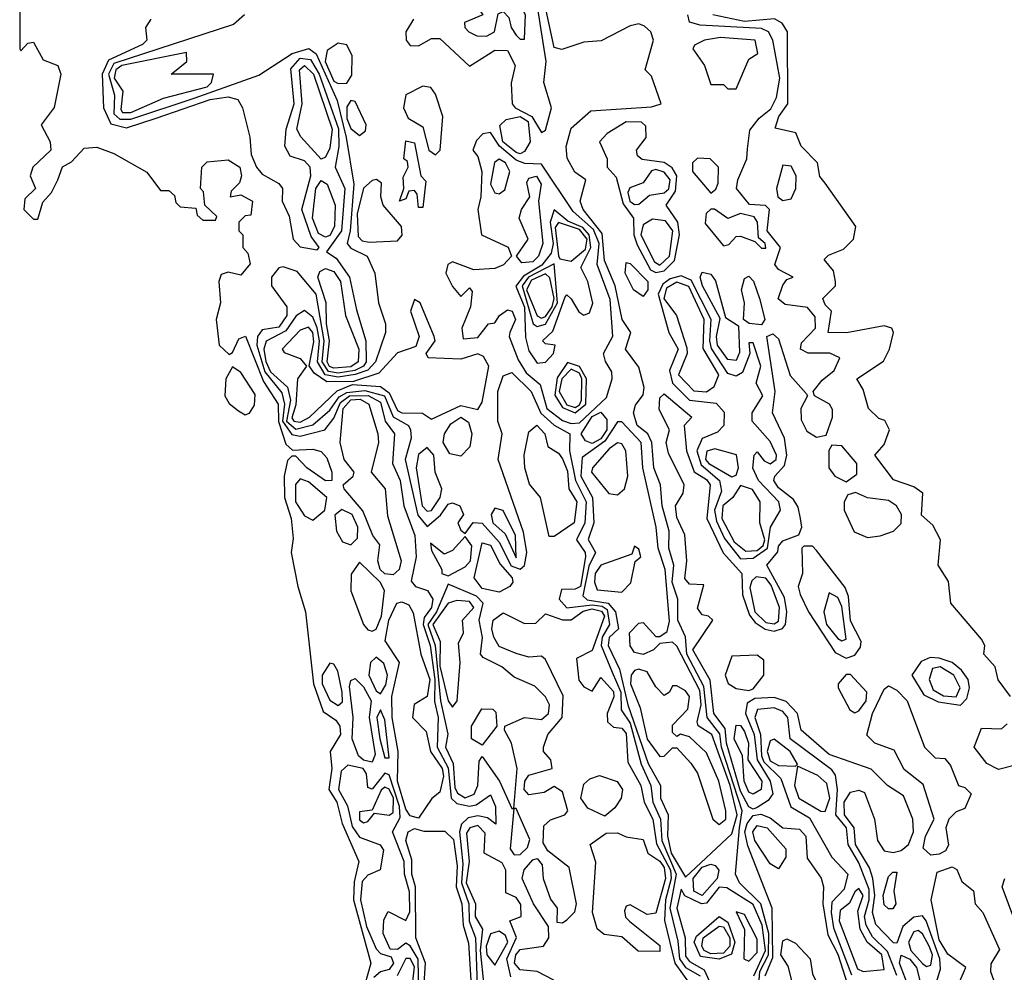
# Model space of a CAD drawing. Extents: x 2889633 to 3052318, y 540750 to 918690.
# Tile 638 of 656: x 2962102 to 2964429, y 866523 to 868773. Entities that reach past the tile are written whole.
import ezdxf

# ---------------------------------------------------------------- set-up
doc = ezdxf.new("R2010")
doc.units = 0

msp = doc.modelspace()

# ---------------------------------------------------------------- linework, layer by layer
at = {"layer": '0CON02XD'}
for points in [[(2962102.5, 868905), (2962102.5, 868705), (2962105, 868700), (2962121.7, 868718.3), (2962135, 868720), (2962158.3, 868678.3), (2962192.5, 868665), (2962200, 868645), (2962184.3, 868565.7), (2962153.1, 868525), (2962174.2, 868485), (2962176.2, 868465), (2962133.8, 868425), (2962127.5, 868405), (2962140, 868375), (2962115, 868350), (2962112.5, 868325), (2962135, 868302.5), (2962145, 868302.5), (2962157.5, 868342.5), (2962177.5, 868365), (2962192.5, 868395), (2962204, 868426), (2962225, 868437.5), (2962255, 868470), (2962285, 868472.5), (2962325, 868457.5), (2962403, 868413), (2962435, 868370), (2962455, 868370), (2962468.3, 868358.3), (2962471.7, 868341.7), (2962481.7, 868331.7), (2962518.3, 868328.3), (2962521.7, 868311.7), (2962535, 868300), (2962565, 868300), (2962568.3, 868308.3), (2962540, 868335), (2962537, 868367), (2962530, 868375), (2962532.5, 868425), (2962545, 868437.5), (2962595, 868442.5), (2962622.5, 868425), (2962626.7, 868405), (2962621.7, 868388.3), (2962601.7, 868368.3), (2962600, 868355), (2962625, 868360), (2962652.5, 868345), (2962648.3, 868311.7), (2962635, 868310), (2962620, 868295), (2962620, 868275), (2962630, 868265), (2962630, 868235), (2962641.7, 868221.7), (2962647, 868197), (2962625, 868170), (2962595, 868177.5), (2962578.3, 868171.7), (2962573.3, 868155), (2962576.7, 868105), (2962566.7, 868065), (2962573.8, 868005), (2962597, 867983), (2962605, 867987.5), (2962620.3, 868019.7), (2962635.7, 868025.7), (2962678.6, 867918.6), (2962713.1, 867865), (2962714.1, 867824.1), (2962731.2, 867771.2), (2962747, 867757), (2962795, 867758.8), (2962815, 867753.3), (2962828.3, 867738.3), (2962840, 867705), (2962840, 867685), (2962825, 867684), (2962781.2, 867715), (2962755, 867742.5), (2962745, 867742.5), (2962735, 867732.5), (2962727.1, 867695), (2962728.1, 867645), (2962744, 867595), (2962748.3, 867548.3), (2962744, 867515), (2962759.2, 867435), (2962778, 867375), (2962796.7, 867205), (2962819.2, 867139.2), (2962849.1, 867119.1), (2962858.8, 867105), (2962860, 867085), (2962835.8, 867045), (2962840, 867005), (2962832.9, 866955), (2962851.9, 866925), (2962864.4, 866875), (2962903.8, 866785), (2962892.5, 866737.5), (2962891.1, 866695), (2962932, 866545), (2962918.2, 866495)], [(2963335, 868506.7), (2963345, 868512.5), (2963358.6, 868565), (2963340.8, 868625), (2963346.4, 868675), (2963316, 868865)], [(2963295, 868727.5), (2963297.5, 868785), (2963286, 868805), (2963265, 868818.8), (2963195, 868822.5), (2963182.5, 868815), (2963182.5, 868805), (2963196.7, 868785), (2963153, 868767), (2963153.8, 868755), (2963163.3, 868745), (2963182.5, 868735), (2963205, 868734.3), (2963223.8, 868745), (2963233, 868787), (2963245, 868792.5), (2963258.3, 868778.3), (2963263.3, 868755), (2963275, 868736.7), (2963285, 868727.5), (2963295, 868727.5)], [(2963848.4, 866495), (2963851.2, 866525), (2963871.6, 866565), (2963872.2, 866615), (2963853.5, 866685), (2963803.3, 866735), (2963793.3, 866755), (2963802.8, 866865), (2963809.6, 866905), (2963760.4, 867055), (2963756.5, 867086.5), (2963726.5, 867125), (2963718.4, 867198.4), (2963678.9, 867275), (2963675.7, 867315.7), (2963657.1, 867355), (2963657.5, 867405), (2963643.6, 867445), (2963648.1, 867485), (2963635.8, 867525), (2963637.1, 867565), (2963620, 867625), (2963616.2, 867675), (2963600.8, 867715), (2963595.7, 867775), (2963586, 867795), (2963560.8, 867815), (2963552.5, 867845), (2963557.3, 867862.7), (2963575, 867887.5), (2963578, 867905), (2963565, 867952.5), (2963533.3, 867995), (2963546, 868035), (2963525.7, 868065), (2963508.9, 868145), (2963484.4, 868205), (2963478.3, 868268.3), (2963434, 868325), (2963426.7, 868345), (2963440, 868395), (2963413.6, 868413.6), (2963396.2, 868446.2), (2963393.6, 868473.6), (2963405, 868517.5), (2963451.7, 868558.3), (2963595, 868567.5), (2963617.5, 868575), (2963595, 868640), (2963580, 868655), (2963600, 868725), (2963593.3, 868745), (2963578.3, 868758.3), (2963565, 868763.8), (2963545, 868758.8), (2963476.4, 868723.6), (2963435, 868720), (2963383, 868703), (2963365, 868707.5), (2963340, 868825)], [(2962633.3, 868785), (2962607.8, 868762.2), (2962325, 868670), (2962312, 868645), (2962326.4, 868595), (2962325, 868550.8), (2962338.7, 868538.7), (2962365, 868538.5), (2962515, 868588), (2962667.7, 868642.3), (2962746.2, 868693.8), (2962785.6, 868705.6), (2962802.9, 868692.9), (2962852.2, 868582.2), (2962873.8, 868495), (2962891.5, 868385), (2962883.5, 868275), (2962876, 868245), (2962885, 868234), (2962923.3, 868215), (2962941.2, 868175), (2962950, 868105), (2962966.7, 868055), (2962966.7, 868035), (2962943.1, 867965), (2962924.7, 867945.3), (2962895, 867935.2), (2962855, 867928.8), (2962824.4, 867934.4), (2962806.4, 867965), (2962810.6, 868015), (2962805, 868046), (2962795, 868071.2), (2962775, 868086.7), (2962755.8, 868074.2), (2962731.2, 868038.8), (2962685, 868014), (2962679.1, 867995), (2962683.8, 867966.2), (2962695, 867941.5), (2962735.3, 867905.3), (2962742.5, 867875), (2962732.9, 867825), (2962755, 867806.1), (2962795, 867816.7), (2962835, 867851.4), (2962857.2, 867882.8), (2962875, 867892.7), (2962917.8, 867897.8), (2962964.4, 867885), (2962985, 867835.7), (2963021.2, 867815), (2963026, 867805), (2963027.5, 867785), (2963013.1, 867735), (2963043.3, 867603.3), (2963065, 867576.2), (2963096.8, 867603.2), (2963115, 867628.8), (2963125, 867632), (2963142.5, 867625), (2963151.2, 867605), (2963137.5, 867585), (2963145, 867567.5), (2963155, 867560), (2963174, 867586), (2963195, 867584.2), (2963235, 867539.2), (2963263.7, 867483.7), (2963285, 867475.6), (2963295.4, 867484.6), (2963300.5, 867515), (2963292.9, 867562.9), (2963232.5, 867735), (2963242, 867795), (2963232, 867825), (2963232, 867895), (2963245, 867932.5), (2963265, 867940), (2963310.8, 867895), (2963333.8, 867843.8), (2963365, 867815.6), (2963402, 867795), (2963401.1, 867755), (2963415.4, 867685), (2963440.9, 867635), (2963437.5, 867585), (2963418, 867545), (2963438.6, 867515), (2963439.4, 867505), (2963427.1, 867435), (2963415, 867428.5), (2963382.4, 867427.6), (2963376.7, 867405), (2963395, 867384.4), (2963455, 867391.1), (2963478.4, 867388.4), (2963490.5, 867380.5), (2963496.2, 867345), (2963478.5, 867315), (2963476.2, 867295), (2963502.1, 867232.1), (2963522.7, 867185), (2963523.6, 867143.6), (2963545, 867112), (2963570.5, 867015), (2963593.5, 866965), (2963598.2, 866925), (2963616.2, 866885), (2963619.6, 866835), (2963653.2, 866755), (2963638.2, 866675), (2963657.3, 866597.3), (2963661.3, 866555), (2963675, 866534.5), (2963710, 866515)], [(2964266.7, 866495), (2964278.1, 866531.9), (2964276.5, 866555), (2964244.2, 866645), (2964235, 866656.7), (2964215, 866654), (2964188.6, 866631.4), (2964175, 866592.5), (2964166.7, 866593.3), (2964125, 866636.7), (2964117.1, 866665), (2964122.8, 866705), (2964117.8, 866745), (2964109.8, 866769.8), (2964076.7, 866825), (2964073.5, 866865), (2964051.1, 866895), (2964050, 866925), (2964065, 866948.8), (2964085, 866953.3), (2964098, 866948), (2964122, 866885), (2964128.8, 866835), (2964145, 866810), (2964166.1, 866806.1), (2964185, 866811.4), (2964202, 866825), (2964214.3, 866855), (2964212.5, 866885), (2964190.5, 866940.5), (2964152.5, 866965), (2964113.6, 867003.6), (2964015, 867038), (2963948.8, 867095), (2963940, 867135), (2963913.3, 867163.3), (2963885, 867172.9), (2963839.5, 867170.5), (2963821.1, 867158.9), (2963817.5, 867135), (2963837.7, 867085), (2963844.6, 867025), (2963875.6, 866975), (2963882, 866945), (2963870.8, 866929.2), (2963845, 866912.5), (2963835, 866908.8), (2963825, 866914.2), (2963805, 866951.2), (2963772.5, 867065), (2963768.9, 867098.9), (2963742.5, 867135), (2963733.3, 867213.3), (2963692.7, 867285), (2963740, 867355), (2963730, 867365), (2963715, 867367.5), (2963703.9, 867383.9), (2963718.3, 867438.3), (2963685, 867440), (2963673.9, 867453.9), (2963678.8, 867495), (2963673.6, 867556.4), (2963655, 867597.5), (2963652, 867625), (2963670, 867655), (2963672.5, 867675), (2963635, 867750), (2963630, 867775), (2963637.5, 867805), (2963613, 867853), (2963615, 867880), (2963625, 867890), (2963690, 867835), (2963672.5, 867815), (2963678, 867755), (2963695.7, 867705.7), (2963725, 867687.5), (2963733.8, 867675), (2963725.7, 867595), (2963764.4, 867514.4), (2963808.8, 867465), (2963810, 867415), (2963826.9, 867366.9), (2963839.8, 867349.8), (2963863.6, 867333.6), (2963885, 867328.9), (2963904.6, 867335.4), (2963911.9, 867345), (2963914.5, 867375), (2963908.9, 867408.9), (2963867.5, 867485), (2963893.6, 867516.4), (2963895, 867530), (2963905, 867542.5), (2963943, 867557), (2963950, 867575), (2963946.7, 867595), (2963941.7, 867621.7), (2963930.5, 867640.5), (2963895, 867668), (2963884.2, 867685), (2963886.2, 867695), (2963909.3, 867720.7), (2963914.4, 867745), (2963909.2, 867785), (2963881.2, 867845), (2963887.5, 867895), (2963867.5, 868025), (2963881.7, 868031.7), (2963895, 868020), (2963922.9, 867932.9), (2963960.7, 867890.7), (2963963.3, 867885), (2963947.8, 867855), (2963948.6, 867828.6), (2963961.7, 867801.7), (2963985, 867787.1), (2964007.5, 867792.5), (2964022.9, 867835), (2964022.5, 867852.5), (2964015.6, 867865.6), (2963980, 867885), (2963976.7, 867895), (2963997.9, 867922.1), (2964026.7, 867945), (2964040, 867975), (2964016, 867986), (2963965, 867986), (2963946.7, 867995), (2963949.5, 868010.5), (2963982.2, 868045), (2963982, 868072), (2963963.8, 868093.8), (2963910.9, 868100.9), (2963894.1, 868114.1), (2963905, 868146.7), (2963915, 868160), (2963930, 868165), (2963895, 868183.3), (2963886.7, 868195), (2963900, 868235), (2963868.6, 868275), (2963873.8, 868325), (2963864.2, 868334.2), (2963826.8, 868336.8), (2963796.2, 868375), (2963798.8, 868395), (2963820, 868445), (2963821.7, 868468.3), (2963827.6, 868512.4), (2963849.1, 868540.9), (2963876.8, 868563.2), (2963890.6, 868589.4), (2963898.1, 868635), (2963882, 868725), (2963871.2, 868745), (2963855, 868752.9), (2963710.3, 868760.3), (2963685, 868767.5), (2963681.2, 868785)], [(2964443.3, 867175), (2964413.9, 867213.9), (2964406.7, 867245), (2964380, 867275), (2964382.5, 867295), (2964375, 867310), (2964302.5, 867395), (2964296.4, 867446.4), (2964272.5, 867485), (2964277.5, 867545), (2964259.3, 867579.3), (2964233, 867603), (2964236, 867655), (2964215, 867670), (2964166.7, 867686.7), (2964122.5, 867745), (2964145, 867770), (2964157.5, 867805), (2964146.4, 867826.4), (2964131.7, 867831.7), (2964107.5, 867855), (2964095, 867900), (2964080, 867925), (2964143, 867967), (2964157.5, 867995), (2964166.7, 868035), (2964162.5, 868045), (2964145, 868050), (2964055.9, 868034.1), (2964012.5, 868035), (2964020, 868085), (2964005, 868100), (2964000, 868115), (2964030, 868145), (2964030, 868155), (2964025, 868180), (2964003, 868207), (2964013, 868217), (2964048.3, 868231.7), (2964072.5, 868255), (2964077.5, 868285), (2964005, 868387.5), (2963993, 868403), (2963987.5, 868435), (2963948.8, 868475), (2963936.2, 868506.2), (2963887, 868517), (2963896.2, 868545), (2963917.5, 868575), (2963916.2, 868745), (2963903.8, 868765), (2963885.6, 868775.6), (2963815, 868769.2), (2963740, 868785)], [(2962412.5, 868775), (2962400, 868755), (2962402.5, 868725), (2962392.5, 868715), (2962312.4, 868677.6), (2962297.1, 868645), (2962300.8, 868565), (2962317.5, 868527.5), (2962355, 868518.1), (2962425, 868540.8), (2962552.5, 868585), (2962595, 868591.2), (2962617.5, 868585), (2962628.8, 868565), (2962646.1, 868496.1), (2962649.2, 868455), (2962662, 868425), (2962675, 868408.8), (2962715, 868386.7), (2962723.3, 868375), (2962722.5, 868345), (2962739.3, 868309.3), (2962748.8, 868255), (2962765, 868236.7), (2962805, 868230), (2962810, 868235), (2962791.1, 868261.1), (2962769.2, 868325), (2962790, 868405), (2962788.6, 868425), (2962775, 868440), (2962741.2, 868451.2), (2962728.8, 868475), (2962731.9, 868515), (2962750.9, 868575), (2962742.8, 868657.2), (2962765, 868682.7), (2962789.7, 868679.7), (2962810.3, 868645), (2962855.3, 868515.3), (2962856.4, 868473.6), (2962847.5, 868425), (2962870.6, 868375), (2962862.5, 868275), (2962827.5, 868225), (2962850, 868210), (2962882, 868165), (2962898, 868088), (2962920, 868015), (2962920.9, 867965), (2962914.4, 867955), (2962894, 867945), (2962855, 867938.8), (2962832.3, 867942.3), (2962817.4, 867965), (2962821.9, 868015), (2962802.9, 868125), (2962758.3, 868178.3), (2962725, 868190), (2962715, 868187.5), (2962697.5, 868165), (2962697.5, 868145), (2962733.6, 868095), (2962733.9, 868075), (2962715, 868047.3), (2962675, 868041.2), (2962664.5, 868025.5), (2962662.5, 868005), (2962681.4, 867941.4), (2962721.9, 867891.9), (2962728.4, 867865), (2962723.4, 867825), (2962745, 867793.5), (2962765, 867790), (2962823.3, 867805), (2962845, 867832), (2962860.6, 867869.4), (2962881.4, 867885), (2962925.7, 867885.7), (2962955, 867870), (2962965.5, 867825.5), (2962988, 867795), (2962983.3, 867725), (2963001.4, 867685), (2963010, 867625), (2963035.7, 867555), (2963039.2, 867505), (2963027, 867447), (2963037.5, 867435), (2963065.6, 867425.6), (2963078.6, 867405), (2963075.5, 867385), (2963058.4, 867361.6), (2963055.3, 867345), (2963072.5, 867295), (2963083.2, 867215), (2963082.8, 867162.8), (2963090.9, 867125), (2963088.8, 867055), (2963115, 867006.2), (2963121.4, 866935), (2963135, 866922.5), (2963165, 866915.6), (2963181.2, 866918.8), (2963215, 866942.5), (2963226.2, 866915), (2963227, 866873), (2963208, 866888), (2963185, 866892.9), (2963162.1, 866887.9), (2963146.3, 866873.7), (2963141.8, 866855), (2963149.5, 866779.5), (2963146.3, 866735), (2963163.8, 866685), (2963164.1, 866644.1), (2963179.6, 866605), (2963183.4, 866493.4)], [(2963032.5, 868775), (2963014.4, 868745), (2963015.7, 868725), (2963025, 868712.5), (2963045, 868711.4), (2963075, 868728.8), (2963095, 868728.8), (2963165, 868663.8), (2963225, 868701.5), (2963255, 868700.5), (2963272.9, 868665), (2963263.6, 868623.6), (2963266, 868575), (2963273.3, 868565), (2963312.5, 868545), (2963335, 868506.7)], [(2962855, 868622.9), (2962875, 868623.8), (2962887.5, 868642.5), (2962888.1, 868688.1), (2962875, 868714), (2962855, 868718), (2962829.1, 868700.9), (2962823.8, 868675), (2962845, 868628.6), (2962855, 868622.9)], [(2963795, 868610), (2963825, 868680), (2963846.4, 868693.6), (2963840, 868725), (2963758.3, 868731.7), (2963720, 868725), (2963697, 868713), (2963692.5, 868705), (2963720, 868665), (2963735, 868620), (2963765, 868620), (2963775, 868610), (2963795, 868610)], [(2962345, 868554.5), (2962365, 868554.6), (2962442.2, 868587.8), (2962545, 868614.5), (2962556, 868625), (2962560, 868645), (2962460, 868645), (2962497.5, 868675), (2962496.2, 868696.2), (2962344, 868665), (2962330, 868655), (2962325.5, 868635), (2962346, 868605), (2962341.1, 868561.1), (2962345, 868554.5)], [(2962815, 868443.8), (2962766.6, 868496.6), (2962756.9, 868515), (2962769.5, 868575), (2962763.3, 868655), (2962775, 868665.6), (2962796.9, 868645), (2962840.4, 868515), (2962835, 868470), (2962825, 868448.8), (2962815, 868443.8)], [(2963085, 868454.3), (2963095.7, 868465), (2963102, 868545), (2963085, 868597.5), (2963073.6, 868613.6), (2963055, 868616.2), (2963015, 868596.2), (2963008.8, 868565), (2963020.5, 868540.5), (2963055, 868520), (2963069.2, 868465), (2963085, 868454.3)], [(2962905, 868500), (2962919.2, 868510.8), (2962921.2, 868525), (2962895, 868580), (2962885, 868582.5), (2962875, 868567.5), (2962875, 868540), (2962885, 868516.2), (2962905, 868500)], [(2963285, 868456.9), (2963275, 868460), (2963243.8, 868485), (2963236.8, 868523.2), (2963252.1, 868537.9), (2963285, 868544.5), (2963303.3, 868533.3), (2963308.1, 868485), (2963295, 868462.5), (2963285, 868456.9)], [(2963605, 868176.4), (2963625, 868180), (2963649.5, 868205), (2963660.9, 868265), (2963657.5, 868295), (2963630, 868335), (2963651.8, 868368.2), (2963654.6, 868404.6), (2963643.5, 868423.5), (2963625, 868436.2), (2963573.3, 868443.3), (2963561.7, 868451.7), (2963560, 868465), (2963582.5, 868495), (2963581.7, 868521.7), (2963571.7, 868531.7), (2963535, 868532.5), (2963490, 868505), (2963472.5, 868485), (2963490, 868445), (2963490, 868425), (2963511.2, 868401.2), (2963528.5, 868338.5), (2963552.5, 868305), (2963553.3, 868265), (2963561.5, 868241.5), (2963592.9, 868182.9), (2963605, 868176.4)], [(2963405, 867819.6), (2963425, 867821.2), (2963488.8, 867881.2), (2963502.5, 867925), (2963501.7, 867941.7), (2963486, 867966), (2963482, 867985), (2963503.9, 868026.1), (2963497.6, 868112.4), (2963466.5, 868195), (2963471.2, 868245), (2963458.2, 868278.2), (2963410.3, 868320.3), (2963335, 868432.5), (2963296, 868434), (2963275, 868441.8), (2963236.2, 868475), (2963215, 868507.1), (2963196.3, 868503.7), (2963181.7, 868488.3), (2963173.3, 868465), (2963185, 868450), (2963194.4, 868415), (2963192.2, 868355), (2963184.4, 868325), (2963193.3, 868265), (2963256.1, 868236.1), (2963264, 868215), (2963245.6, 868194.4), (2963225, 868185.8), (2963175, 868182.5), (2963125, 868201.2), (2963113.8, 868195), (2963109.2, 868175), (2963125, 868143.3), (2963145, 868120), (2963165, 868140), (2963171.7, 868131.7), (2963167.5, 868095), (2963146.7, 868045), (2963150, 868020), (2963185, 868022.5), (2963210, 868055), (2963225, 868057.5), (2963236, 868075), (2963255, 868087.8), (2963265.6, 868085), (2963273.6, 868065), (2963260, 868035), (2963258.6, 868025), (2963279.8, 867969.8), (2963299.1, 867939.1), (2963331.9, 867911.9), (2963347.8, 867855), (2963385, 867826.9), (2963405, 867819.6)], [(2963055, 868330), (2963045, 868330), (2963041.7, 868361.7), (2963035, 868370), (2963021.7, 868368.3), (2963015, 868350), (2963000, 868345), (2963010, 868375), (2963008.3, 868401.7), (2963020, 868425), (2963018.3, 868438.3), (2963010, 868445), (2963015, 868487.5), (2963035, 868482.5), (2963050, 868405), (2963061.7, 868391.7), (2963055, 868330)], [(2963235, 868361.9), (2963248.6, 868371.4), (2963260, 868415), (2963250.5, 868435), (2963235, 868444.4), (2963223.9, 868436.1), (2963214.7, 868385), (2963224.7, 868364.7), (2963235, 868361.9)], [(2963735, 868363.8), (2963747.2, 868372.8), (2963752.6, 868387.4), (2963753.1, 868425), (2963733.8, 868445), (2963704, 868446), (2963691.9, 868435), (2963691.9, 868415), (2963735, 868363.8)], [(2963555, 868336.9), (2963565, 868338.1), (2963590.7, 868359.3), (2963625, 868364.5), (2963635.9, 868374.1), (2963638.8, 868395), (2963625, 868413.5), (2963605, 868420), (2963595, 868416.7), (2963575, 868388), (2963543.6, 868376.4), (2963538.9, 868365), (2963543.5, 868345), (2963555, 868336.9)], [(2963905, 868346.7), (2963925, 868350), (2963936.2, 868375), (2963936.7, 868405), (2963925, 868427.5), (2963905, 868430), (2963890, 868375), (2963893.3, 868355), (2963905, 868346.7)], [(2962825, 868259.5), (2962808.3, 868268.3), (2962794.5, 868305), (2962801.9, 868375), (2962815, 868393.8), (2962828.8, 868385), (2962848.1, 868335), (2962846.4, 868285), (2962835, 868263.5), (2962825, 868259.5)], [(2962928, 868248), (2962995, 868251.2), (2963005.8, 868264.2), (2963004.3, 868285), (2962961.4, 868335), (2962955.8, 868355), (2962957.6, 868387.6), (2962945.7, 868395.7), (2962935, 868393.8), (2962914.4, 868375.6), (2962899.6, 868315), (2962901.7, 868261.7), (2962911.5, 868251.5), (2962928, 868248)], [(2963288.8, 868198.8), (2963276.2, 868215), (2963303.3, 868255), (2963282.3, 868305), (2963287.9, 868325), (2963308, 868355), (2963300.9, 868389.1), (2963305, 868398.8), (2963323.6, 868403.6), (2963334.2, 868385), (2963327.8, 868345), (2963338.5, 868245), (2963328, 868215), (2963315, 868201.3), (2963288.8, 868198.8)], [(2963325, 867962.5), (2963345, 867964.2), (2963363.3, 867985), (2963367.5, 868005), (2963345, 868007.5), (2963337.5, 868015), (2963362, 868038), (2963390.9, 868119.1), (2963395, 868123.8), (2963405, 868114.2), (2963423.3, 868083.3), (2963435, 868075.7), (2963448.8, 868081.2), (2963456.3, 868103.7), (2963444.3, 868155), (2963428.3, 868188.3), (2963451.7, 868235), (2963447.6, 868265), (2963432.5, 868282.5), (2963397.3, 868297.3), (2963365, 868324), (2963355.3, 868295), (2963362.9, 868245), (2963358, 868222), (2963336.2, 868193.9), (2963292.6, 868167.4), (2963274.3, 868144.3), (2963295.4, 868094.6), (2963297.3, 868022.7), (2963305, 867991.2), (2963325, 867962.5)], [(2963865, 868233.8), (2963863.3, 868245), (2963848, 868258), (2963845.5, 868295.5), (2963837.9, 868307.9), (2963805, 868316), (2963775, 868303.8), (2963743.9, 868326.1), (2963735, 868326.2), (2963724.5, 868315.5), (2963721.7, 868291.7), (2963765, 868239.2), (2963777.9, 868242.1), (2963795, 868261.2), (2963805, 868262), (2963839.2, 868249.2), (2963855, 868234), (2963865, 868233.8)], [(2963615, 868193.8), (2963637.5, 868215), (2963645.4, 868275), (2963628.3, 868298.3), (2963597.7, 868302.3), (2963575, 868289.2), (2963570, 868265), (2963601.9, 868201.9), (2963615, 868193.8)], [(2963405, 868203.3), (2963438.8, 868231.2), (2963443, 868255), (2963425, 868278.1), (2963375, 868294.3), (2963367.5, 868282.5), (2963375.5, 868215.5), (2963378.3, 868208.3), (2963405, 868203.3)], [(2962845, 867950.4), (2962834.4, 867954.4), (2962828.9, 867965), (2962834.7, 868015), (2962827.1, 868055), (2962826.7, 868105), (2962807.1, 868165), (2962811.7, 868178.3), (2962825, 868185.8), (2962845, 868178.6), (2962860, 868155), (2962872.2, 868075), (2962903.6, 867995), (2962902.2, 867965), (2962885, 867953.6), (2962845, 867950.4)], [(2963325, 868048.9), (2963345, 868054.4), (2963372.6, 868105), (2963365, 868196.7), (2963304.8, 868165.2), (2963289.7, 868145), (2963315.4, 868055.4), (2963325, 868048.9)], [(2963575, 868120), (2963552.5, 868135), (2963532.5, 868175), (2963535, 868200), (2963545, 868197.5), (2963586.7, 868155), (2963586.7, 868135), (2963575, 868120)], [(2963335, 868068.5), (2963345, 868072.7), (2963360.3, 868095), (2963364.8, 868115), (2963355, 868163.8), (2963345, 868173.5), (2963311.8, 868158.2), (2963300, 868135), (2963325, 868074.3), (2963335, 868068.5)], [(2963805, 867500), (2963835, 867501.5), (2963869.2, 867525), (2963876.2, 867575), (2963900, 867615), (2963895.8, 867635), (2963847.5, 867685), (2963834.3, 867714.3), (2963837.5, 867745), (2963845, 867752.5), (2963861.4, 867731.4), (2963875, 867724.2), (2963889.2, 867735), (2963890, 867745), (2963875, 867777.5), (2963832.5, 867825), (2963832.5, 867845), (2963858, 867885), (2963842.5, 867915), (2963853.1, 867955), (2963835, 868010), (2963825, 868010), (2963827.5, 867985), (2963809.7, 867940.3), (2963795, 867931.2), (2963775, 867938), (2963736.6, 867996.6), (2963732.5, 868015), (2963736.2, 868065), (2963688.5, 868158.5), (2963665, 868168.2), (2963638.9, 868161.1), (2963621.5, 868148.5), (2963611.1, 868125), (2963635.8, 868035), (2963657.8, 867995), (2963637.3, 867945), (2963644.4, 867915), (2963684.6, 867874.6), (2963747.5, 867867.5), (2963766.4, 867846.4), (2963766.2, 867815), (2963750.9, 867799.1), (2963715, 867784.2), (2963701.8, 867755), (2963712, 867722), (2963755.7, 867685), (2963760.5, 867659.5), (2963743.8, 867615), (2963748.8, 867588.8), (2963767.8, 867547.8), (2963805, 867500)], [(2963795, 867968.8), (2963775, 867970.8), (2963750.9, 868005), (2963748.5, 868025), (2963757.5, 868067.5), (2963715.8, 868145), (2963710, 868165), (2963715, 868177.5), (2963735, 868172), (2963746.3, 868156.3), (2963770, 868070), (2963800.7, 868050.7), (2963803, 867987), (2963795, 867968.8)], [(2963855, 868052.5), (2963825.9, 868055.9), (2963812.5, 868065), (2963814.4, 868105), (2963807.5, 868135), (2963815, 868162.5), (2963825, 868167.5), (2963836, 868156), (2963850, 868115), (2963862.5, 868065), (2963855, 868052.5)], [(2963725, 867894.4), (2963743, 867907), (2963753.8, 867935), (2963717.2, 867997.2), (2963719.5, 868065), (2963683.1, 868143.1), (2963655, 868153.5), (2963630.6, 868139.4), (2963624.1, 868115), (2963654.4, 868074.4), (2963678.7, 867998.7), (2963679.4, 867985), (2963659.2, 867935), (2963695, 867896.9), (2963725, 867894.4)], [(2962765, 867822.7), (2962787.5, 867835), (2962852.8, 867897.2), (2962888.6, 867911.4), (2962955, 867906.7), (2962975, 867892.2), (2962995, 867850), (2963005.5, 867844.5), (2963053.8, 867843.8), (2963075, 867830), (2963145, 867862.5), (2963185, 867852.5), (2963195, 867870), (2963210.6, 867955), (2963197.9, 867977.9), (2963185, 867984), (2963145, 867972), (2963067.5, 867975), (2963062.5, 867985), (2963083.8, 868015), (2963082, 868025), (2963048.8, 868105), (2963035, 868112.5), (2963026, 868085), (2963046.2, 868025), (2963038.3, 868001.7), (2962995, 867986.7), (2962951.1, 867938.9), (2962891.2, 867918.8), (2962828.1, 867918.1), (2962798.3, 867938.3), (2962786.1, 867956.1), (2962797.3, 868012.7), (2962795.3, 868035), (2962785, 868046.9), (2962765, 868040), (2962722.5, 867995), (2962727.5, 867987.5), (2962765, 867973.3), (2962780, 867955), (2962758.8, 867925), (2962755, 867863.8), (2962745, 867833.3), (2962750, 867825), (2962765, 867822.7)], [(2962635, 867840), (2962645, 867843.8), (2962657.1, 867862.9), (2962658.5, 867888.5), (2962625, 867940), (2962605, 867953.3), (2962589.4, 867925), (2962586.9, 867885), (2962597.3, 867867.3), (2962619.3, 867849.3), (2962635, 867840)], [(2963415, 867844.7), (2963440, 867865), (2963441.8, 867925), (2963425, 867954.6), (2963396.4, 867963.6), (2963372.5, 867927.5), (2963366.8, 867886.8), (2963385, 867857.7), (2963415, 867844.7)], [(2963415, 867857.7), (2963425, 867863.6), (2963430, 867875), (2963430.3, 867925), (2963425, 867938.2), (2963405, 867947.7), (2963383.5, 867925), (2963377.1, 867895), (2963395, 867864), (2963415, 867857.7)], [(2962985, 867462), (2962965, 867464.3), (2962954.3, 867475), (2962948.6, 867495), (2962953.3, 867533.3), (2962936.7, 867555), (2962913.5, 867613.5), (2962868.8, 867665), (2962866.7, 867675), (2962890, 867695), (2962892.5, 867705), (2962869.2, 867735), (2962859.2, 867775), (2962866.9, 867855), (2962885, 867875.8), (2962906.8, 867876.8), (2962927.1, 867865), (2962948.6, 867795), (2962950, 867775), (2962932.5, 867705), (2962966, 867665), (2962971.7, 867601.7), (2963004, 867495), (2962999.2, 867475), (2962985, 867462)], [(2963145, 867742.5), (2963118.3, 867748.3), (2963102.9, 867775), (2963105.8, 867795), (2963121.1, 867818.9), (2963145, 867834.3), (2963162.6, 867822.6), (2963170.6, 867795), (2963165.6, 867764.4), (2963145, 867742.5)], [(2963455, 867772.5), (2963439.1, 867779.1), (2963429.2, 867795), (2963455, 867836.2), (2963475, 867846.5), (2963489.5, 867829.5), (2963489.3, 867805), (2963475, 867783.1), (2963455, 867772.5)], [(2963365, 867552.5), (2963353, 867553), (2963332.5, 867645), (2963306.7, 867676.7), (2963296, 867715), (2963294, 867745), (2963305, 867800), (2963323.9, 867816.1), (2963343.3, 867795), (2963350, 867765), (2963375, 867750), (2963385, 867736.2), (2963396.7, 867706.7), (2963400, 867665), (2963418.6, 867635), (2963412, 867585), (2963365, 867552.5)], [(2963675, 866748), (2963785, 866850.8), (2963797.3, 866895), (2963780.5, 866965), (2963737.8, 867085), (2963705.6, 867105.6), (2963702.9, 867115), (2963712.4, 867155), (2963709, 867189), (2963655, 867293.8), (2963645, 867303.3), (2963615, 867300), (2963600, 867285), (2963575, 867274.3), (2963555, 867278.8), (2963544.5, 867294.5), (2963543.3, 867325), (2963565, 867348), (2963575, 867350), (2963605, 867316.7), (2963615, 867316.7), (2963631.7, 867328.3), (2963637.3, 867352.7), (2963627.5, 867475), (2963610.5, 867525), (2963605.7, 867575), (2963574.5, 867715), (2963570.6, 867775), (2963525, 867823.8), (2963515, 867823.8), (2963485, 867778.2), (2963430.9, 867739.1), (2963427.8, 867695), (2963455.4, 867645), (2963459.2, 867585), (2963445.7, 867545.7), (2963463.1, 867515), (2963446.9, 867483.1), (2963433, 867413), (2963443, 867403), (2963492.9, 867395), (2963510, 867375), (2963516.7, 867335), (2963495.4, 867314.6), (2963492.9, 867295), (2963519.1, 867239.1), (2963538.9, 867155), (2963586.8, 867016.8), (2963616, 866965), (2963616, 866935), (2963634.4, 866895), (2963632.5, 866845), (2963641.3, 866805), (2963675, 866748)], [(2963065, 867612.5), (2963075, 867614.3), (2963095.6, 867645), (2963100, 867665), (2963083.8, 867705), (2963081.2, 867745), (2963065, 867763.3), (2963045, 867746.7), (2963039.2, 867715), (2963053.5, 867625), (2963065, 867612.5)], [(2963515, 867651.2), (2963531.2, 867665), (2963539.2, 867695), (2963534.4, 867755), (2963525, 867771.4), (2963515, 867774.4), (2963495, 867759.5), (2963455.6, 867715), (2963453.1, 867705), (2963494.5, 867654.5), (2963515, 867651.2)], [(2964055, 867682), (2964080, 867700), (2964080, 867725), (2964045, 867766.7), (2964021.2, 867768.8), (2964013.9, 867756.1), (2964014, 867715), (2964028, 867695), (2964055, 867682)], [(2963785, 867693.8), (2963795, 867697.5), (2963800.8, 867715), (2963795.6, 867745.6), (2963745, 867760), (2963725.8, 867754.2), (2963722.5, 867735), (2963730.6, 867725), (2963785, 867693.8)], [(2962795, 867591.2), (2962823.3, 867615), (2962828, 867645), (2962785, 867682), (2962765, 867688.8), (2962754.4, 867675.6), (2962754.4, 867635), (2962775, 867601.2), (2962795, 867591.2)], [(2963817.8, 867517.8), (2963845, 867519.7), (2963858.7, 867531.3), (2963862.8, 867545), (2963850.9, 867585), (2963851.9, 867635), (2963833.4, 867663.4), (2963805, 867673.3), (2963787.1, 867645), (2963763.5, 867625), (2963761.1, 867595), (2963790.4, 867540.4), (2963817.8, 867517.8)], [(2964105, 867550.8), (2964135, 867554.2), (2964166.7, 867565), (2964185, 867583.3), (2964185.8, 867605), (2964174, 867625), (2964155, 867637.5), (2964105, 867644.2), (2964076.7, 867656.7), (2964059.2, 867650.8), (2964050, 867635), (2964050, 867615), (2964073.6, 867563.6), (2964105, 867550.8)], [(2962885, 867533.3), (2962900.8, 867549.2), (2962901.4, 867575), (2962888, 867605), (2962863.6, 867616.4), (2962847, 867603), (2962850.8, 867565), (2962865, 867540), (2962885, 867533.3)], [(2963275, 867502), (2963273.8, 867555), (2963245, 867613.8), (2963225, 867620), (2963216, 867605), (2963220.6, 867585), (2963249.4, 867559.4), (2963275, 867502)], [(2963115, 867460), (2963155, 867481.4), (2963167.1, 867495), (2963170.7, 867530.7), (2963155, 867552.5), (2963125, 867519.4), (2963105, 867511.2), (2963073.3, 867536.7), (2963075, 867520), (2963100, 867475), (2963100, 867465), (2963115, 867460)], [(2963235, 867421.2), (2963195, 867430), (2963176, 867455), (2963195, 867537.5), (2963215, 867532), (2963237.4, 867487.4), (2963266.2, 867455), (2963267.5, 867445), (2963260, 867435), (2963235, 867421.2)], [(2963525, 867421.1), (2963546.3, 867443.7), (2963556.1, 867493.9), (2963570, 867505), (2963565, 867522.5), (2963555, 867530), (2963548.8, 867511.2), (2963475.7, 867485), (2963462.2, 867465), (2963460.5, 867445), (2963466.9, 867426.9), (2963525, 867421.1)], [(2964055, 867265.8), (2964075, 867272.5), (2964088.9, 867291.1), (2964090, 867305), (2964065, 867353.3), (2964060.7, 867410.7), (2964052.5, 867432.5), (2963985, 867520), (2963975, 867530), (2963955, 867530), (2963950, 867525), (2963952, 867465), (2963941.2, 867435), (2963946.1, 867416.1), (2963966, 867375), (2964029.1, 867279.1), (2964055, 867265.8)], [(2962935, 867329.2), (2962945, 867334), (2962957.5, 867365), (2962964.4, 867425), (2962954.3, 867445), (2962905, 867492.5), (2962885.9, 867464.1), (2962884.5, 867424.5), (2962914.6, 867344.6), (2962925, 867332.5), (2962935, 867329.2)], [(2963270, 866910), (2963277.5, 867005), (2963264.6, 867065), (2963247.5, 867095), (2963248.8, 867105), (2963295, 867125.4), (2963335, 867120.8), (2963352, 867135), (2963354, 867155), (2963344.3, 867174.3), (2963319.1, 867199.1), (2963270.3, 867220.3), (2963241.2, 867245), (2963197, 867267), (2963191.2, 867275), (2963195.8, 867314.2), (2963188.1, 867355), (2963197.1, 867395), (2963181.9, 867411.9), (2963115, 867440), (2963087.5, 867375), (2963066.8, 867345), (2963084.2, 867295), (2963096.8, 867165), (2963114, 867086), (2963108.6, 867055), (2963126.5, 867016.5), (2963130.2, 866960.2), (2963136.6, 866946.6), (2963155, 866935.5), (2963176, 866944), (2963184.5, 866965), (2963188, 867022), (2963195, 867033.3), (2963235.6, 866975), (2963265, 866910), (2963270, 866910)], [(2963885, 867346.2), (2963895, 867353.1), (2963897.3, 867385), (2963877.8, 867437.7), (2963865, 867454.5), (2963842.2, 867457.8), (2963831.9, 867448.1), (2963827.5, 867432.5), (2963839.4, 867375), (2963865, 867349.3), (2963885, 867346.2)], [(2964045, 867306.2), (2964055, 867310), (2964045, 867387.5), (2964035, 867408.8), (2964015, 867420), (2964002, 867375), (2964008.1, 867345), (2964035, 867312), (2964045, 867306.2)], [(2963045, 866887.5), (2963025, 866893.3), (2963015, 866908.8), (2962995.4, 866975), (2962996.7, 867045), (2962982.7, 867125), (2962981.4, 867175), (2963000, 867255), (2962966, 867306), (2962974.6, 867355.4), (2962993.8, 867395), (2963005, 867398.8), (2963021.7, 867391.7), (2963032.3, 867372.3), (2963050, 867275), (2963071.5, 867215), (2963065.4, 867174.6), (2963034.2, 867155.8), (2963030.8, 867125), (2963062.4, 867092.4), (2963073.3, 867045), (2963100.9, 867005), (2963103.4, 866986.6), (2963095, 866948.8), (2963076.1, 866933.9), (2963045, 866887.5)], [(2963125, 867150), (2963136.2, 867165), (2963142.9, 867255), (2963138.8, 867301.2), (2963151.2, 867325), (2963148.8, 867355), (2963175.5, 867385), (2963165, 867399.4), (2963135, 867401.9), (2963115, 867395.6), (2963078.2, 867345), (2963095.6, 867305), (2963095, 867246.7), (2963114.4, 867165), (2963125, 867150)], [(2963364.3, 866505), (2963325, 866525.5), (2963285, 866529.4), (2963271.5, 866545), (2963274.5, 866565), (2963285, 866577.1), (2963340, 866585), (2963352.5, 866605), (2963351.7, 866631.7), (2963316.2, 866685), (2963289.2, 866745), (2963294.5, 866765.5), (2963315, 866788.8), (2963325, 866792.5), (2963337, 866777), (2963338.8, 866745), (2963356.1, 866696.1), (2963372.5, 866675), (2963371.7, 866641.7), (2963385, 866640), (2963395, 866647.5), (2963413.6, 866666.4), (2963418, 866685), (2963400.7, 866770.7), (2963350, 866810), (2963339.3, 866829.3), (2963340.7, 866869.3), (2963356.4, 866883.6), (2963390, 866895), (2963397.5, 866905), (2963385, 866950), (2963365, 866962.5), (2963341.7, 866948.3), (2963305, 866942.5), (2963294.3, 866955), (2963296, 866975), (2963305, 866988.8), (2963360, 867005), (2963357.5, 867025), (2963340, 867045), (2963340, 867055), (2963350, 867085), (2963384.2, 867125), (2963386.4, 867176.4), (2963345, 867262.5), (2963335, 867270), (2963305, 867267.5), (2963275, 867276.7), (2963235, 867293.3), (2963222.9, 867315), (2963217.5, 867335), (2963221.2, 867355), (2963245, 867372.5), (2963295, 867347.5), (2963321.7, 867348.3), (2963345, 867370), (2963385, 867356.2), (2963405, 867356), (2963433.8, 867376.2), (2963455, 867381.6), (2963476.8, 867376.8), (2963483.9, 867365), (2963455, 867283.3), (2963417.5, 867265), (2963423.6, 867213.6), (2963435, 867197.5), (2963455, 867187.5), (2963475, 867220), (2963505, 867186.7), (2963506.3, 867173.7), (2963490, 867135), (2963491.2, 867115), (2963505, 867102.5), (2963525, 867100), (2963535, 867087.5), (2963539.5, 867019.5), (2963570, 866965), (2963577.8, 866925), (2963598.5, 866885), (2963607.1, 866827.1), (2963640.3, 866765), (2963641.8, 866745), (2963627.9, 866695), (2963626.1, 866646.1), (2963650.4, 866545), (2963686.2, 866495)], [(2962855, 867154), (2962865, 867162.5), (2962864.4, 867185), (2962854.2, 867235), (2962845, 867251.2), (2962835, 867253.3), (2962817.1, 867225), (2962816.9, 867205), (2962835, 867166), (2962855, 867154)], [(2962955, 867181.2), (2962967.4, 867202.6), (2962971.2, 867225), (2962963.1, 867253.1), (2962945, 867267.5), (2962931.1, 867255), (2962927.5, 867225), (2962945, 867188), (2962955, 867181.2)], [(2963825, 867188.8), (2963835, 867193.3), (2963860.8, 867225), (2963860.7, 867260.7), (2963845, 867272.5), (2963785, 867270), (2963768.8, 867225), (2963775.9, 867205.9), (2963795, 867193.8), (2963825, 867188.8)], [(2964325, 867154.2), (2964339.8, 867170.2), (2964346, 867195), (2964342.9, 867215), (2964327.3, 867237.3), (2964305.4, 867255.4), (2964275, 867265.6), (2964253, 867267), (2964232.3, 867257.7), (2964210, 867225), (2964238.6, 867178.6), (2964272.1, 867162.1), (2964325, 867154.2)], [(2963755, 866872.2), (2963770.5, 866885), (2963770.9, 866905), (2963754.5, 866975), (2963725, 867042), (2963685, 867079.5), (2963663.9, 867086.1), (2963655, 867080), (2963645, 867090), (2963645, 867107.5), (2963680.9, 867145), (2963684.5, 867174.5), (2963675, 867188), (2963655, 867200), (2963645, 867200), (2963637.5, 867185), (2963625, 867177.5), (2963605, 867198), (2963585, 867233.5), (2963565, 867239.3), (2963555, 867236.1), (2963546.7, 867225), (2963545.8, 867205), (2963568.1, 867148.1), (2963585, 867074.4), (2963615, 867032.9), (2963625, 867034.2), (2963645, 867054), (2963655, 867053.8), (2963687.7, 867017.7), (2963704.1, 866994.1), (2963740, 866885), (2963755, 866872.2)], [(2964075, 867136.2), (2964085, 867141.2), (2964102.5, 867165), (2964104, 867185), (2964065, 867226.7), (2964055, 867226.7), (2964036.2, 867205), (2964036, 867195), (2964063.4, 867143.4), (2964075, 867136.2)], [(2964315, 867174.4), (2964324.3, 867195), (2964309.2, 867225), (2964276.7, 867245), (2964258.7, 867241.3), (2964250.6, 867215), (2964260.5, 867190.5), (2964285, 867176.5), (2964315, 867174.4)], [(2962935, 867020), (2962915, 867024.5), (2962902.5, 867035), (2962888, 867075), (2962890.6, 867125), (2962881.9, 867198.1), (2962885, 867212.5), (2962895, 867217.5), (2962915, 867198), (2962932.7, 867165), (2962927.9, 867125), (2962942.2, 867037.8), (2962935, 867020)], [(2964255, 866800), (2964237, 866817), (2964242, 866845), (2964262.5, 866885), (2964237, 866967), (2964192.1, 867002.1), (2964168.3, 867048.3), (2964122.5, 867065), (2964103.6, 867083.6), (2964117.5, 867135), (2964145, 867192.5), (2964155, 867200), (2964175, 867190), (2964199.2, 867165), (2964240, 867055), (2964265, 867030), (2964288.3, 867028.3), (2964301.7, 867011.7), (2964320, 866965), (2964335, 866960), (2964350, 866945), (2964335, 866910), (2964315, 866902.5), (2964297.5, 866885), (2964290, 866865), (2964296.4, 866823.6), (2964289.3, 866810.7), (2964275, 866802.5), (2964255, 866800)], [(2962975, 867030), (2962965, 867120), (2962955, 867143.3), (2962946.2, 867125), (2962953.5, 867075), (2962965, 867030), (2962975, 867030)], [(2963195, 867060), (2963170, 867075), (2963170, 867105), (2963194.2, 867145.8), (2963220, 867145), (2963227.5, 867137.5), (2963230, 867105), (2963195, 867060)], [(2964174.4, 866515.6), (2964152.5, 866572.5), (2964116.9, 866606.9), (2964102.1, 866635), (2964097.9, 866655), (2964109.4, 866695), (2964108.9, 866718.9), (2964085, 866782), (2964060, 866825), (2964055.4, 866865), (2964030.5, 866895), (2964034.5, 866955), (2964029.4, 866989.4), (2964021.4, 867001.4), (2963922.5, 867075), (2963916.9, 867125), (2963905, 867139.2), (2963885, 867148.1), (2963845.7, 867144.3), (2963838.9, 867125), (2963852.5, 867085), (2963854.7, 867035), (2963860.6, 867020.6), (2963900.9, 866980.9), (2963924.2, 866914.2), (2963968.3, 866888.3), (2964021.2, 866795), (2964058.6, 866755), (2964050.3, 866719.7), (2964021.2, 866688.8), (2964019.2, 866665), (2964025, 866628.8), (2964067.6, 866517.6)], [(2964455, 867012.5), (2964415, 867002.5), (2964387, 867017), (2964357.5, 867055), (2964375, 867100), (2964421.7, 867098.3), (2964435, 867110)], [(2963835, 866944.2), (2963825, 866948.8), (2963813.8, 866975), (2963810, 867035), (2963790, 867075), (2963795, 867107.5), (2963805, 867106.7), (2963815, 867092.5), (2963824, 867065), (2963822.5, 867025), (2963855.6, 866975), (2963854, 866955), (2963835, 866944.2)], [(2963935, 867010), (2963940, 867015), (2963922.5, 867045), (2963885, 867073.8), (2963875, 867070), (2963868.2, 867045), (2963875, 867023.3), (2963895, 867011.8), (2963935, 867010)], [(2963045.4, 866475), (2963044.2, 866554.2), (2963025, 866586), (2963015, 866592), (2962995, 866577.5), (2962978, 866578), (2962961.2, 866615), (2962962.5, 866647.5), (2962973, 866667), (2963015, 866646), (2963023.8, 866666.2), (2963023.3, 866713.3), (2963011.8, 866755), (2963011.1, 866785), (2962983.3, 866855), (2963001.1, 866888.9), (2962999.7, 866915), (2962975, 866990), (2962965, 866993.8), (2962935, 866956.2), (2962925, 866960), (2962922.1, 866992.1), (2962914.2, 867005), (2962877.3, 867012.7), (2962861.8, 866998.2), (2962855.5, 866955), (2962876.7, 866916.7), (2962888.1, 866868.1), (2962905, 866842.5), (2962954.2, 866824.2), (2962962, 866812), (2962954.3, 866765.7), (2962925, 866752.9), (2962911.7, 866738.3), (2962907.3, 866695), (2962922, 866632), (2962945, 866578.8), (2962955, 866568), (2962980, 866560), (2962985.6, 866545), (2962975, 866530), (2962955, 866524.5), (2962938.8, 866511.2)], [(2964005, 866903.3), (2964016.4, 866935), (2964009.4, 866969.4), (2963988.3, 866988.3), (2963940, 867010), (2963932.9, 866965), (2963942.9, 866935), (2963995, 866903.8), (2964005, 866903.3)], [(2963485, 866892.5), (2963445, 866911.2), (2963428, 866935), (2963435, 866967.5), (2963449.3, 866980.7), (2963472, 866988), (2963514.1, 866974.1), (2963526.7, 866955), (2963523.3, 866935), (2963508.3, 866911.7), (2963485, 866892.5)], [(2962915, 866876.2), (2962925, 866880), (2962940.7, 866899.3), (2962975, 866894.3), (2962985, 866901.2), (2962985.2, 866935), (2962975, 866955.7), (2962965, 866960.6), (2962956.3, 866953.7), (2962935, 866906.7), (2962905, 866902.5), (2962905, 866883.8), (2962915, 866876.2)], [(2963270.8, 866800.8), (2963285, 866802), (2963302, 866818), (2963307.3, 866837.3), (2963275, 866910), (2963270, 866910), (2963260.8, 866815), (2963270.8, 866800.8)], [(2963863.5, 866515), (2963881.6, 866558.4), (2963880, 866675), (2963822.3, 866822.3), (2963815.4, 866855), (2963820.9, 866875), (2963835, 866894), (2963853, 866897), (2963875, 866888), (2963905, 866864.3), (2963945, 866861.2), (2963960, 866845), (2963962.7, 866792.7), (2963995.9, 866745.9), (2964001.2, 866725), (2963999.5, 866685), (2964012, 866612), (2964035, 866566.2), (2964064, 866475)], [(2963057.3, 866485), (2963061.2, 866545), (2963038.5, 866605), (2963037.8, 866725), (2963028.9, 866755), (2963028.7, 866788.7), (2963014.4, 866835), (2963020, 866855), (2963035, 866863.3), (2963057, 866857), (2963107, 866857), (2963127.5, 866837.5), (2963136.1, 866775), (2963133.6, 866725), (2963147.3, 866685), (2963150, 866635), (2963162.6, 866592.6), (2963169.6, 866479.6)], [(2963263.1, 866513.1), (2963253.6, 866555), (2963276, 866606), (2963260, 866645), (2963287.5, 866655), (2963286.1, 866683.9), (2963275, 866700), (2963251.2, 866711.2), (2963251.2, 866765), (2963242, 866782), (2963200, 866805), (2963202.2, 866852.2), (2963185, 866870), (2963165.8, 866865), (2963158.3, 866851.7), (2963164.6, 866785), (2963157.1, 866735), (2963179.5, 866685), (2963178.5, 866655), (2963195.6, 866625), (2963190.6, 866575), (2963198.7, 866491.3)], [(2963895, 866767.5), (2963875, 866780), (2963839.4, 866835), (2963834.4, 866855), (2963845, 866870), (2963868, 866865), (2963912.5, 866815), (2963912.5, 866795), (2963895, 866767.5)], [(2963615, 866572.5), (2963563.6, 866573.6), (2963525, 866607.5), (2963483, 866613), (2963466.4, 866626.4), (2963456, 866665), (2963463.9, 866783.9), (2963450, 866825), (2963488.3, 866851.7), (2963515, 866852.5), (2963535, 866843.3), (2963575, 866837.5), (2963586.7, 866805), (2963615, 866785.7), (2963625, 866771.2), (2963628.5, 866745), (2963605, 866663.3), (2963585, 866660), (2963545, 866682.5), (2963535, 866680), (2963531.2, 866668.8), (2963534, 866654), (2963543.6, 866643.6), (2963615, 866586.7), (2963615, 866572.5)], [(2963715, 866704.5), (2963695.4, 866715.4), (2963693.1, 866745), (2963715, 866771.5), (2963735, 866778.5), (2963745.6, 866775.6), (2963754.2, 866765), (2963750, 866745), (2963715, 866704.5)], [(2964312.7, 866477.3), (2964337.5, 866535), (2964295, 866566.2), (2964275, 866600), (2964255.6, 866695), (2964270, 866760), (2964305, 866772.5), (2964316.1, 866766.1), (2964328.3, 866738.3), (2964356.1, 866716.1), (2964360, 866685), (2964377.5, 866665), (2964417, 866577), (2964396.7, 866543.3), (2964396.2, 866525), (2964406.9, 866495)], [(2964165, 866673.3), (2964155, 866673.3), (2964145, 866682.5), (2964142.5, 866705), (2964155, 866750), (2964165, 866760), (2964175, 866760), (2964167.5, 866715), (2964172.5, 866685), (2964165, 866673.3)], [(2964453.3, 866645), (2964423.3, 866725), (2964430, 866745)], [(2963836.9, 866515), (2963864, 866575), (2963856.4, 866635), (2963835, 866683.5), (2963773.1, 866723.1), (2963755, 866724.5), (2963725, 866686.9), (2963713.3, 866685), (2963673.9, 866703.9), (2963665, 866720), (2963654.5, 866675), (2963674.5, 866605), (2963675, 866561.2), (2963685, 866548.6), (2963719.5, 866529.5), (2963735.4, 866495)], [(2964095, 866525.6), (2964145, 866530), (2964138.9, 866565), (2964104.6, 866594.6), (2964088.2, 866625), (2964082.4, 866667.6), (2964095.4, 866705), (2964085, 866721.2), (2964075, 866713.3), (2964063.1, 866686.9), (2964040.9, 866669.1), (2964038.1, 866645), (2964081.8, 866531.8), (2964095, 866525.6)], [(2963755, 866554.7), (2963710.6, 866560.6), (2963695.5, 866595), (2963701.2, 866608.8), (2963755, 866655.6), (2963775, 866642.2), (2963792.2, 866595), (2963783.8, 866566.2), (2963755, 866554.7)], [(2963825, 866549.4), (2963845, 866570), (2963845, 866602), (2963815, 866660), (2963795, 866666), (2963814.5, 866624.5), (2963813.1, 866555), (2963825, 866549.4)], [(2963735, 866567.2), (2963719.5, 866575), (2963713.8, 866585), (2963716.9, 866605), (2963755, 866632.2), (2963765, 866630.6), (2963780.3, 866605), (2963780, 866585), (2963765, 866568.9), (2963735, 866567.2)], [(2964245, 866537.1), (2964255, 866540), (2964259.2, 866565), (2964251.2, 866585), (2964235, 866614), (2964225, 866622), (2964215, 866619.2), (2964202.2, 866595), (2964207.8, 866575), (2964235, 866544.3), (2964245, 866537.1)], [(2963225, 866540), (2963255.4, 866595), (2963250, 866610), (2963235, 866620.5), (2963215, 866614.3), (2963204.7, 866585), (2963205.7, 866565), (2963225, 866540)], [(2964015, 866392.5), (2963975, 866394.2), (2963960.8, 866405), (2963955.6, 866455.6), (2963929.2, 866495), (2963917.7, 866537.7), (2963900.8, 866565), (2963905, 866597.5), (2963915, 866602.5), (2963935, 866592.5), (2963970, 866555), (2963975, 866520), (2963982.5, 866505), (2964007.5, 866485), (2964013.3, 866465), (2964015, 866392.5)], [(2963030.4, 866495), (2963035, 866536.7), (2963025, 866555.7), (2963015, 866555.8), (2962994.2, 866515)], [(2964203.8, 866485), (2964181.1, 866545), (2964185, 866563.8), (2964205, 866554.4), (2964221.1, 866535), (2964231.7, 866491.7)]]:
    msp.add_lwpolyline(points, dxfattribs=at)

doc.saveas('drawing.dxf')
